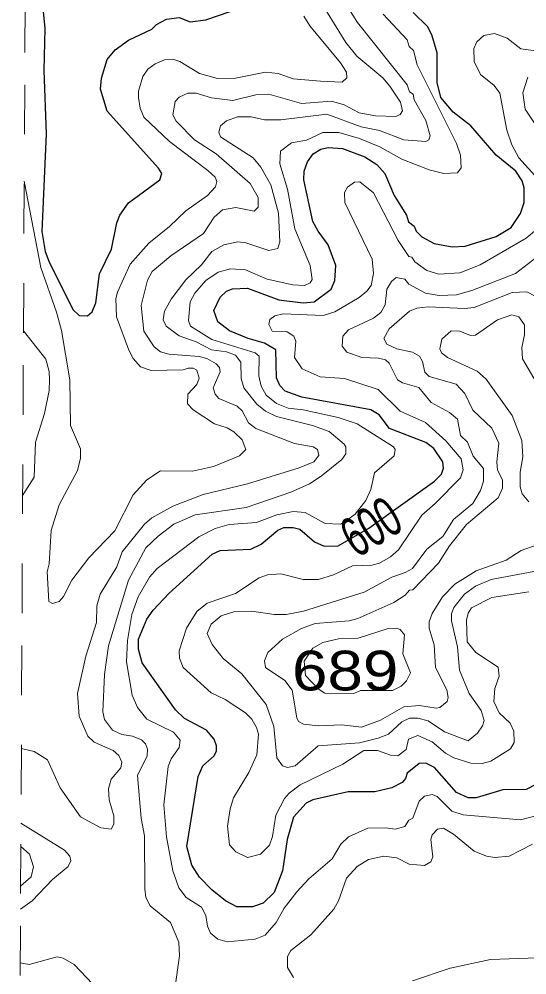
# Model space of a CAD drawing. Extents: x 577 to 602.9, y 7483.8 to 7511.6.
# Drawn here: x 577.049 to 578.072, y 7492.8 to 7494.726 of the extents above; entities that cross this region are included whole.
import ezdxf
from ezdxf.enums import TextEntityAlignment as Align

# ---------------------------------------------------------------- set-up
doc = ezdxf.new("R2010")
doc.units = 0
doc.header["$LTSCALE"] = 0.032
doc.linetypes.add('SHORT_DASHED', pattern=[2.7, 1.5, -1.2])
for name, color, linetype, lineweight in [('1', 7, 'Continuous', 25), ('2', 7, 'Continuous', 13), ('62', 7, 'SHORT_DASHED', 13)]:
    doc.layers.add(name, color=color, linetype=linetype, lineweight=lineweight)
doc.layers.add('61', color=7, linetype='Continuous')

msp = doc.modelspace()

# ---------------------------------------------------------------- linework, layer by layer
at = {"layer": '1'}
for points in [[(577.0893, 7494.8295), (577.1012, 7494.7071), (577.0989, 7494.622), (577.1036, 7494.4948), (577.0949, 7494.2976), (577.102, 7494.2578), (577.1092, 7494.2379), (577.1577, 7494.1409), (577.1704, 7494.129), (577.1871, 7494.1282), (577.1967, 7494.1361), (577.2038, 7494.1544), (577.211, 7494.2125), (577.2356, 7494.2626), (577.246, 7494.3151), (577.2523, 7494.331), (577.2698, 7494.3556), (577.3326, 7494.4017), (577.3366, 7494.4145), (577.3303, 7494.4256), (577.2269, 7494.5401), (577.2134, 7494.5846), (577.215, 7494.6069), (577.2269, 7494.6443), (577.2428, 7494.6641), (577.2698, 7494.6832), (577.3167, 7494.7055), (577.3263, 7494.715), (577.3462, 7494.7254), (577.3716, 7494.7293), (577.3939, 7494.7206), (577.4257, 7494.7246), (577.498, 7494.7492)], [(577.3871, 7493.0593), (577.4098, 7493.2002), (577.4193, 7493.2217), (577.4424, 7493.2416), (577.4471, 7493.2519), (577.4471, 7493.2622), (577.4424, 7493.275), (577.4265, 7493.2933), (577.3827, 7493.3171), (577.3644, 7493.3346), (577.2969, 7493.4292), (577.2897, 7493.4563), (577.2897, 7493.4769), (577.3064, 7493.5167), (577.3191, 7493.535), (577.3509, 7493.5684), (577.4384, 7493.6479), (577.4543, 7493.6551), (577.5163, 7493.6582), (577.537, 7493.6678), (577.5704, 7493.6964), (577.5823, 7493.702), (577.6014, 7493.702), (577.6149, 7493.698), (577.6443, 7493.6726), (577.6642, 7493.6638), (577.6921, 7493.6646), (577.7537, 7493.7001), (577.8861, 7493.795), (577.9004, 7493.8093), (577.9044, 7493.8213), (577.9028, 7493.834), (577.8845, 7493.861), (577.8686, 7493.8729), (577.7954, 7493.9008), (577.7748, 7493.9286), (577.7581, 7493.9389), (577.6189, 7493.9644), (577.5855, 7493.9763), (577.5744, 7493.9874), (577.568, 7494.0034), (577.5664, 7494.0598), (577.5434, 7494.0733), (577.5108, 7494.0821), (577.4734, 7494.098), (577.4495, 7494.1163), (577.4416, 7494.1385), (577.4543, 7494.1656), (577.467, 7494.1775), (577.479, 7494.1823), (577.5092, 7494.1839), (577.5728, 7494.16), (577.6213, 7494.1544), (577.6436, 7494.156), (577.6777, 7494.1815), (577.6857, 7494.199), (577.6873, 7494.2292), (577.6722, 7494.2713), (577.6515, 7494.2984), (577.6412, 7494.3182), (577.6229, 7494.4017), (577.6237, 7494.4192), (577.63, 7494.4383), (577.642, 7494.4542), (577.6571, 7494.4638), (577.6722, 7494.4669), (577.7008, 7494.4653), (577.7461, 7494.4486), (577.77, 7494.4327), (577.7859, 7494.4145), (577.805, 7494.3707), (577.8296, 7494.331), (577.8336, 7494.3174), (577.8455, 7494.3087), (577.8495, 7494.2984), (577.8606, 7494.2872), (577.8853, 7494.2737), (577.9219, 7494.2673), (577.9481, 7494.2681), (578.0101, 7494.288), (578.0403, 7494.3063), (578.0594, 7494.3341), (578.0666, 7494.3564), (578.0666, 7494.3858), (578.0626, 7494.4001), (578.0499, 7494.4192), (578.0101, 7494.4518), (577.9592, 7494.5107), (577.9235, 7494.5385), (577.8988, 7494.5679), (577.8916, 7494.5981), (577.8916, 7494.6578), (577.8805, 7494.6944), (577.8718, 7494.7111), (577.8431, 7494.7389)], [(578.1739, 7493.2273), (578.0706, 7493.174), (578.0236, 7493.1732), (577.9704, 7493.1573), (577.9537, 7493.1573), (577.9306, 7493.1676), (577.8861, 7493.2185), (577.8686, 7493.2273), (577.8551, 7493.2265), (577.8312, 7493.2066), (577.828, 7493.1962), (577.8209, 7493.1883), (577.8002, 7493.1772), (577.766, 7493.1692), (577.7119, 7493.1692), (577.6412, 7493.1533), (577.6277, 7493.1462), (577.6022, 7493.1183), (577.5895, 7493.073), (577.5799, 7493.0102), (577.5632, 7492.9664), (577.541, 7492.945), (577.5195, 7492.9378), (577.4877, 7492.9378), (577.4654, 7492.9497), (577.4376, 7492.972), (577.413, 7492.9975), (577.397, 7493.0213), (577.3871, 7493.0593)]]:
    msp.add_lwpolyline(points, dxfattribs=at)
at = {"layer": '2'}
for points in [[(577.731, 7494.719), (577.6507, 7494.8462)], [(577.6475, 7494.7763), (577.7072, 7494.6785), (577.7294, 7494.6514), (577.7819, 7494.6077), (577.7962, 7494.591), (577.8177, 7494.5584), (577.8217, 7494.5409), (577.8169, 7494.5337), (577.8082, 7494.5298), (577.7676, 7494.5306), (577.7342, 7494.5369), (577.704, 7494.5528), (577.6785, 7494.5608), (577.6181, 7494.556), (577.5521, 7494.5743), (577.5259, 7494.5735), (577.4797, 7494.5616)], [(577.0596, 7494.3994), (577.0929, 7494.2252), (577.1243, 7494.1354), (577.1346, 7494.0988), (577.1513, 7493.9994), (577.1529, 7493.9071), (577.1728, 7493.8602), (577.1728, 7493.8411), (577.1672, 7493.8165), (577.1299, 7493.7473), (577.114, 7493.6956), (577.11, 7493.6288), (577.106, 7493.6121), (577.1092, 7493.5525), (577.1164, 7493.5485), (577.1299, 7493.5525), (577.1386, 7493.5628), (577.1553, 7493.5954), (577.1895, 7493.6408), (577.242, 7493.6948), (577.2794, 7493.7672), (577.3064, 7493.7974), (577.3342, 7493.8157), (577.3986, 7493.8149), (577.4408, 7493.8244), (577.4933, 7493.8459), (577.506, 7493.8586), (577.4988, 7493.8785), (577.4821, 7493.8944), (577.4686, 7493.9024), (577.4432, 7493.9103), (577.4002, 7493.9389), (577.3883, 7493.9509), (577.3891, 7493.97), (577.4074, 7493.9898), (577.4122, 7494.0026), (577.4074, 7494.0185), (577.4002, 7494.0224), (577.3899, 7494.0224), (577.3796, 7494.0193), (577.3151, 7494.0177), (577.2937, 7494.0256), (577.2794, 7494.0423), (577.2706, 7494.059), (577.2452, 7494.1258), (577.2444, 7494.1632), (577.2476, 7494.1759), (577.273, 7494.2324), (577.3104, 7494.2745), (577.3525, 7494.3079), (577.3851, 7494.3397), (577.4289, 7494.3707), (577.4448, 7494.3882), (577.4479, 7494.3986), (577.444, 7494.4073), (577.4297, 7494.4208), (577.3525, 7494.4789), (577.3008, 7494.5282), (577.2929, 7494.5465), (577.2897, 7494.5679), (577.2897, 7494.5806), (577.2984, 7494.6101), (577.3088, 7494.6252), (577.3231, 7494.6355), (577.3422, 7494.6435), (577.3589, 7494.6451), (577.3732, 7494.6403), (577.413, 7494.6164), (577.4487, 7494.6061), (577.4853, 7494.6069), (577.5457, 7494.6188), (577.5712, 7494.6164), (577.6014, 7494.6053), (577.6563, 7494.6005), (577.7, 7494.5989), (577.7096, 7494.6077), (577.7088, 7494.6188), (577.6968, 7494.6379), (577.6348, 7494.7119), (577.6229, 7494.7317)], [(577.6396, 7494.2014), (577.6356, 7494.2292), (577.6046, 7494.3031), (577.5903, 7494.3834), (577.5744, 7494.4343), (577.576, 7494.4598), (577.5982, 7494.4765), (577.6284, 7494.482), (577.661, 7494.4972), (577.6937, 7494.4972), (577.735, 7494.4852), (577.7763, 7494.4685), (577.8201, 7494.4439), (577.8757, 7494.4224), (577.9052, 7494.4145), (577.9322, 7494.416), (577.9402, 7494.4264), (577.9386, 7494.4518), (577.9306, 7494.4749), (577.8511, 7494.6339), (577.8439, 7494.6626), (577.8352, 7494.6705), (577.8312, 7494.684), (577.7827, 7494.7357)], [(577.3629, 7492.7724), (577.3724, 7492.8392), (577.3708, 7492.8662), (577.3541, 7492.906), (577.3136, 7492.9394), (577.3048, 7492.9561), (577.3024, 7492.9736), (577.3016, 7493.0809), (577.2953, 7493.1159), (577.2881, 7493.2018), (577.3072, 7493.2416), (577.308, 7493.2551), (577.304, 7493.2662), (577.2961, 7493.2742), (577.2778, 7493.2813), (577.2563, 7493.2845), (577.2372, 7493.2933), (577.2213, 7493.3147), (577.2181, 7493.3306), (577.2213, 7493.4054), (577.2293, 7493.4634), (577.2698, 7493.5954), (577.3048, 7493.6606), (577.3295, 7493.6845), (577.3613, 7493.7083), (577.4042, 7493.7274), (577.5068, 7493.7417), (577.5966, 7493.7728), (577.634, 7493.7894), (577.6579, 7493.8054), (577.6992, 7493.8387), (577.7072, 7493.8499), (577.7072, 7493.8642), (577.704, 7493.8698), (577.6738, 7493.8952), (577.6404, 7493.9071), (577.568, 7493.9254), (577.5457, 7493.9358), (577.5283, 7493.9501), (577.502, 7493.9827), (577.4964, 7494.0018), (577.4957, 7494.0344), (577.4853, 7494.0487), (577.467, 7494.0558), (577.4368, 7494.0598), (577.4058, 7494.0757), (577.3716, 7494.0876), (577.3454, 7494.1075), (577.3398, 7494.1202), (577.3422, 7494.1377), (577.3557, 7494.1616), (577.3851, 7494.2006), (577.4169, 7494.2308), (577.4376, 7494.2578), (577.4615, 7494.2713), (577.4901, 7494.2769), (577.506, 7494.2753), (577.5521, 7494.2594), (577.5704, 7494.2634), (577.5744, 7494.2769), (577.572, 7494.3349), (577.5561, 7494.3922), (577.5362, 7494.4272), (577.5211, 7494.4463), (577.4551, 7494.4884), (577.4519, 7494.498), (577.4551, 7494.5107), (577.467, 7494.521), (577.4893, 7494.529), (577.5171, 7494.529), (577.5434, 7494.5226), (577.5768, 7494.5226), (577.669, 7494.5345), (577.7382, 7494.5091), (577.7756, 7494.5011), (577.8241, 7494.4828), (577.8686, 7494.4789), (577.875, 7494.4828), (577.8773, 7494.4908), (577.8686, 7494.5218), (577.8455, 7494.5632), (577.8431, 7494.5743), (577.836, 7494.5791), (577.8312, 7494.5934), (577.731, 7494.719)], [(578.1, 7494.6602), (578.0602, 7494.6657), (578.0324, 7494.6872), (578.0069, 7494.6967), (577.9855, 7494.6928), (577.9712, 7494.68), (577.9656, 7494.6665), (577.9664, 7494.6403), (577.9791, 7494.614), (578.0062, 7494.5918), (578.0181, 7494.5767), (578.0316, 7494.5019), (578.0419, 7494.4725), (578.0563, 7494.4463), (578.0881, 7494.4105)], [(578.0745, 7494.6085), (578.0642, 7494.5775), (578.069, 7494.5441), (578.0944, 7494.5059)], [(577.4797, 7494.5616), (577.4368, 7494.5671), (577.4058, 7494.5767), (577.3891, 7494.5767), (577.3716, 7494.5687), (577.3637, 7494.56), (577.3589, 7494.5329), (577.366, 7494.5202), (577.4026, 7494.4828), (577.4464, 7494.4542), (577.5147, 7494.3946), (577.5306, 7494.3667), (577.5306, 7494.3469), (577.5227, 7494.3389), (577.4861, 7494.3461), (577.4591, 7494.3413), (577.4424, 7494.327), (577.4209, 7494.2936), (577.3549, 7494.2491), (577.3175, 7494.2173), (577.308, 7494.1998), (577.2953, 7494.1489), (577.3008, 7494.0972), (577.3215, 7494.0654), (577.3342, 7494.0558), (577.3509, 7494.0511), (577.4122, 7494.0463), (577.4273, 7494.0423), (577.4464, 7494.0312), (577.4527, 7494.024), (577.4543, 7494.0153), (577.44, 7493.9827), (577.444, 7493.97), (577.4519, 7493.9612), (577.4885, 7493.9461), (577.4988, 7493.9366), (577.5116, 7493.9127), (577.5259, 7493.9008), (577.6038, 7493.8706), (577.642, 7493.8642), (577.6507, 7493.8586), (577.6531, 7493.8467), (577.6428, 7493.834), (577.6133, 7493.8221), (577.5092, 7493.7894), (577.4201, 7493.768), (577.3589, 7493.7449), (577.3167, 7493.7211), (577.3016, 7493.7083), (577.2571, 7493.6527), (577.246, 7493.6225), (577.2126, 7493.5676), (577.2062, 7493.5437), (577.2054, 7493.5103), (577.1839, 7493.4428), (577.1672, 7493.3672), (577.1704, 7493.3219), (577.1879, 7493.2813), (577.2006, 7493.2694), (577.2388, 7493.2527), (577.2499, 7493.2424), (577.2563, 7493.2288), (577.2539, 7493.2177), (577.2348, 7493.1947), (577.2293, 7493.1756), (577.2309, 7493.1533), (577.2404, 7493.1207), (577.2404, 7493.104), (577.2348, 7493.0937), (577.2142, 7493.0969), (577.1728, 7493.1191), (577.1323, 7493.1772), (577.1068, 7493.2336), (577.0798, 7493.2503), (577.0538, 7493.2563)], [(578.096, 7494.3055), (578.0706, 7494.2848), (577.9783, 7494.2308), (577.937, 7494.2149), (577.8948, 7494.2117), (577.871, 7494.2196), (577.8463, 7494.2371), (577.8408, 7494.2459), (577.8344, 7494.2475), (577.8129, 7494.2801), (577.7636, 7494.3755), (577.7358, 7494.3978), (577.7247, 7494.397), (577.7111, 7494.3874), (577.7048, 7494.3763), (577.7056, 7494.3564), (577.7604, 7494.2419), (577.7636, 7494.2133), (577.7589, 7494.1894), (577.7501, 7494.1775), (577.7342, 7494.1648), (577.6857, 7494.1361), (577.6618, 7494.129), (577.5815, 7494.1322), (577.5648, 7494.1282), (577.5545, 7494.121), (577.5521, 7494.1107), (577.5593, 7494.0972), (577.5895, 7494.0956), (577.603, 7494.0868), (577.607, 7494.0773), (577.6038, 7494.0439), (577.6197, 7494.0216), (577.6555, 7494.0049), (577.7048, 7494.0018), (577.7724, 7493.9795), (577.8169, 7493.9358), (577.8678, 7493.9135), (577.9091, 7493.8761), (577.9402, 7493.8403), (577.9441, 7493.8181), (577.9386, 7493.8014), (577.8877, 7493.7497), (577.8606, 7493.7266), (577.8137, 7493.6567), (577.7978, 7493.6423), (577.7756, 7493.6296), (577.7596, 7493.6256), (577.7207, 7493.6248), (577.6825, 7493.6066), (577.6523, 7493.597), (577.6213, 7493.597), (577.5768, 7493.6081), (577.5497, 7493.6066), (577.533, 7493.6002), (577.4853, 7493.5684), (577.4281, 7493.5493), (577.4074, 7493.5326), (577.3867, 7493.4992), (577.3716, 7493.4531), (577.3724, 7493.4388), (577.3796, 7493.4197), (577.436, 7493.3688), (577.4646, 7493.3553), (577.5052, 7493.3282), (577.5179, 7493.3155), (577.5275, 7493.2988)], [(578.1016, 7494.2538), (578.0491, 7494.2133), (577.9616, 7494.1791), (577.9306, 7494.1703), (577.8956, 7494.1687), (577.8678, 7494.1735), (577.8344, 7494.1918), (577.8264, 7494.2021), (577.809, 7494.2053), (577.7994, 7494.1974), (577.7899, 7494.1815), (577.7867, 7494.1505), (577.7779, 7494.1346), (577.7636, 7494.1234), (577.7127, 7494.0996), (577.7016, 7494.0868), (577.7, 7494.067), (577.7096, 7494.055), (577.7398, 7494.0439), (577.7732, 7494.0431), (577.7875, 7494.0391), (577.7946, 7494.0328), (577.8113, 7493.9994), (577.8217, 7493.993), (577.8543, 7493.9835), (577.8797, 7493.9533), (577.9163, 7493.9334), (577.9322, 7493.9199), (577.9386, 7493.8873), (577.9529, 7493.8737), (577.964, 7493.8451), (577.9847, 7493.8205), (577.9847, 7493.795), (577.9791, 7493.7759), (577.9632, 7493.7497), (577.9243, 7493.7179), (577.9028, 7493.6837), (577.871, 7493.6582), (577.8416, 7493.6193), (577.8272, 7493.6113), (577.8002, 7493.6018), (577.7445, 7493.5716), (577.6221, 7493.5334), (577.5871, 7493.5262), (577.5632, 7493.5262), (577.5179, 7493.5334), (577.4837, 7493.5326), (577.4567, 7493.5239), (577.436, 7493.5072), (577.4281, 7493.4881), (577.4384, 7493.4658), (577.4607, 7493.438), (577.498, 7493.407), (577.5468, 7493.3452), (577.5623, 7493.3009), (577.5688, 7493.2376), (577.5799, 7493.2217), (577.5903, 7493.2185), (577.6054, 7493.2217), (577.6515, 7493.2622), (577.735, 7493.2678), (577.7724, 7493.2774), (577.7938, 7493.2853), (577.8201, 7493.31), (577.836, 7493.3179), (577.8527, 7493.3179), (577.8734, 7493.3123), (577.906, 7493.2901), (577.9537, 7493.2718), (577.9728, 7493.2877), (577.9831, 7493.302), (577.9863, 7493.3131)], [(578.1222, 7493.1287), (578.0594, 7493.1128), (577.9441, 7493.1231), (577.9211, 7493.1302), (577.8916, 7493.1597), (577.8821, 7493.1636), (577.8662, 7493.1605), (577.8551, 7493.1501), (577.8423, 7493.1159), (577.8344, 7493.112), (577.8264, 7493.0992), (577.8066, 7493.0937), (577.7875, 7493.0969), (577.7517, 7493.0961), (577.7127, 7493.0786), (577.6976, 7493.0635), (577.6801, 7493.034), (577.6332, 7492.9943), (577.6086, 7492.968), (577.5831, 7492.9346), (577.5672, 7492.906), (577.545, 7492.8806), (577.5251, 7492.8726), (577.4686, 7492.867), (577.4495, 7492.8726), (577.4352, 7492.8845), (577.4289, 7492.8989), (577.4257, 7492.9203), (577.4169, 7492.937), (577.3859, 7492.9561), (577.3708, 7492.976), (577.3589, 7493.0102), (577.3462, 7493.0786), (577.3406, 7493.143), (577.3493, 7493.2201), (577.3557, 7493.236), (577.3716, 7493.2583), (577.374, 7493.2734), (577.3605, 7493.2893), (577.3064, 7493.3155), (577.2881, 7493.3394), (577.277, 7493.364), (577.2658, 7493.4308), (577.2674, 7493.4738), (577.2762, 7493.5262), (577.2889, 7493.562), (577.312, 7493.6018), (577.3271, 7493.6193), (577.4114, 7493.6829), (577.444, 7493.6996), (577.4726, 7493.7075), (577.5275, 7493.7115), (577.5688, 7493.7274), (577.6014, 7493.7338), (577.6253, 7493.7322), (577.6658, 7493.7099), (577.696, 7493.7083), (577.7041, 7493.7125), (577.7262, 7493.7288), (577.7477, 7493.7561), (577.7581, 7493.7783), (577.7652, 7493.8117), (577.805, 7493.8459), (577.8066, 7493.8586), (577.8034, 7493.8642), (577.7302, 7493.9103), (577.6921, 7493.923), (577.6213, 7493.9389), (577.5911, 7493.9421), (577.568, 7493.9517), (577.5473, 7493.9684), (577.537, 7493.9867), (577.5322, 7494.0073), (577.533, 7494.0471), (577.5251, 7494.0534), (577.4376, 7494.0805), (577.3947, 7494.1075), (577.3907, 7494.1187), (577.3939, 7494.156), (577.4034, 7494.1735), (577.4257, 7494.199), (577.4503, 7494.2157), (577.475, 7494.2228), (577.5052, 7494.2204), (577.5489, 7494.2021), (577.6006, 7494.1902), (577.6245, 7494.1894), (577.6356, 7494.1942), (577.6396, 7494.2014)], [(578.0912, 7493.6662), (578.061, 7493.6551), (578.0308, 7493.636), (577.9704, 7493.6145), (577.9274, 7493.5875), (577.902, 7493.562), (577.8813, 7493.5286), (577.8757, 7493.5119), (577.8757, 7493.4992), (577.8853, 7493.465), (577.8885, 7493.4197), (577.9107, 7493.3744), (577.9139, 7493.3593), (577.9115, 7493.3513), (577.8972, 7493.3394), (577.8893, 7493.3378), (577.8559, 7493.3434), (577.8241, 7493.3402), (577.7771, 7493.3139), (577.7394, 7493.2993), (577.6995, 7493.3043), (577.6515, 7493.3024), (577.6223, 7493.3056), (577.6123, 7493.3112), (577.6086, 7493.3186), (577.5992, 7493.3741), (577.5847, 7493.3935), (577.5457, 7493.4197), (577.5434, 7493.4332), (577.5505, 7493.4499), (577.5799, 7493.4769), (577.6181, 7493.4984), (577.6459, 7493.508), (577.7143, 7493.5135), (577.7318, 7493.5183), (577.8042, 7493.5509), (577.8272, 7493.5652), (577.836, 7493.5755), (577.8423, 7493.5763), (577.894, 7493.6296), (577.9163, 7493.6646), (577.9505, 7493.7075), (578.0141, 7493.7616), (578.0229, 7493.7807), (578.0229, 7493.7974), (578.0133, 7493.8173), (578.0117, 7493.834), (578.0157, 7493.8714), (578.0014, 7493.9016), (577.9632, 7493.9381), (577.9473, 7493.9715), (577.9298, 7493.9906), (577.8757, 7494.0057), (577.867, 7494.0145), (577.8622, 7494.036), (577.8559, 7494.0471), (577.8416, 7494.055), (577.8105, 7494.0614), (577.7899, 7494.0709), (577.7843, 7494.0821), (577.7946, 7494.102), (577.836, 7494.1377), (577.8503, 7494.1433), (577.8734, 7494.1465), (577.9465, 7494.1425), (577.9664, 7494.1449), (578.0427, 7494.1751), (578.0722, 7494.1767), (578.0889, 7494.168)], [(578.0976, 7493.9827), (578.0634, 7494.0415), (578.0618, 7494.0646), (578.0674, 7494.09), (578.0674, 7494.1099), (578.0563, 7494.1258), (578.0419, 7494.1298), (578.0133, 7494.1202), (577.9688, 7494.0892), (577.9584, 7494.0884), (577.937, 7494.0972), (577.9195, 7494.098), (577.9012, 7494.0813), (577.8972, 7494.0614), (577.9004, 7494.0534), (577.9123, 7494.0439), (577.972, 7494.0169), (577.9903, 7494.0002), (578.0427, 7493.927), (578.0618, 7493.8769), (578.0642, 7493.8443), (578.0586, 7493.8133), (578.0586, 7493.7839), (578.0626, 7493.7696), (578.0761, 7493.7537)], [(577.058, 7494.0978), (577.1028, 7494.0407), (577.11, 7494.0161), (577.1108, 7493.9994), (577.11, 7493.9779), (577.1004, 7493.931), (577.0822, 7493.8737), (577.0798, 7493.803), (577.0564, 7493.7662)], [(577.9863, 7493.3131), (577.9799, 7493.333), (577.9561, 7493.3672), (577.9362, 7493.4141), (577.9322, 7493.461), (577.9203, 7493.5135), (577.9203, 7493.5278), (577.925, 7493.5406), (577.9465, 7493.5676), (577.9688, 7493.5835), (578.0006, 7493.597), (578.0865, 7493.6129)], [(577.5275, 7493.2988), (577.5314, 7493.2853), (577.5283, 7493.244), (577.5124, 7493.2082), (577.4813, 7493.1573), (577.4742, 7493.135), (577.4694, 7493.1), (577.4734, 7493.0627), (577.4861, 7493.0483), (577.5092, 7493.0372), (577.5354, 7493.0436), (577.5537, 7493.0619), (577.5601, 7493.0794), (577.5664, 7493.1223), (577.5839, 7493.1557), (577.5935, 7493.1668), (577.6157, 7493.1835), (577.7016, 7493.2249), (577.7437, 7493.2527), (577.7716, 7493.2527), (577.7994, 7493.2424), (577.8121, 7493.2416), (577.8288, 7493.2543), (577.8336, 7493.275), (577.8527, 7493.2829), (577.8813, 7493.2702), (577.9083, 7493.2471), (577.925, 7493.2376), (577.9592, 7493.2273), (577.9823, 7493.2265), (577.9998, 7493.2312), (578.0396, 7493.2559), (578.0467, 7493.2686), (578.0459, 7493.2917), (578.0388, 7493.3076), (578.0165, 7493.3282), (578.0054, 7493.3513), (578.0077, 7493.3775), (578.0165, 7493.4022), (578.0141, 7493.4205), (577.9696, 7493.4499), (577.9521, 7493.4714), (577.9505, 7493.5151), (577.9537, 7493.5294), (577.9608, 7493.5398), (578.0014, 7493.5604), (578.0761, 7493.5724)], [(577.0521, 7492.9329), (577.0758, 7492.9497), (577.1164, 7492.9927), (577.1482, 7493.0189), (577.1537, 7493.0301), (577.1513, 7493.0396), (577.141, 7493.0515), (577.053, 7493.1064)], [(578.0833, 7493.0635), (578.0364, 7493.0396), (578.0077, 7493.0372), (577.991, 7493.0396), (577.9664, 7493.0499), (577.9243, 7493.0841), (577.9044, 7493.0961), (577.8924, 7493.0937), (577.8813, 7493.0825), (577.8789, 7493.073), (577.8829, 7493.038), (577.8789, 7493.0285), (577.8662, 7493.0205), (577.8352, 7493.0237), (577.8105, 7493.0364), (577.7843, 7493.0396), (577.7533, 7493.0332), (577.7302, 7493.0189), (577.7088, 7492.9951), (577.6929, 7492.9497), (577.6833, 7492.933), (577.6372, 7492.8814), (577.5966, 7492.8496), (577.5903, 7492.8376), (577.5903, 7492.8154), (577.6022, 7492.7955)], [(577.0528, 7493.0589), (577.0702, 7493.0436), (577.0782, 7493.0181), (577.0734, 7492.9982), (577.0524, 7492.9791)], [(577.0516, 7492.8248), (577.0694, 7492.8217), (577.1259, 7492.8368), (577.1378, 7492.8344), (577.1601, 7492.8217), (577.2348, 7492.743), (577.2476, 7492.716), (577.2539, 7492.6706), (577.2515, 7492.6333), (577.2388, 7492.5776), (577.2078, 7492.5148), (577.1728, 7492.4718), (577.0774, 7492.374), (577.0493, 7492.3556)], [(577.8416, 7492.7883), (577.9179, 7492.8138), (577.999, 7492.8313), (578.131, 7492.836), (578.1851, 7492.8297), (578.2042, 7492.8225), (578.2193, 7492.8122), (578.2352, 7492.7836)]]:
    msp.add_lwpolyline(points, dxfattribs=at)
msp.add_lwpolyline([(577.7326, 7493.4785), (577.7907, 7493.4976), (577.809, 7493.4992), (577.8169, 7493.496), (577.8256, 7493.4857), (577.8225, 7493.4475), (577.8376, 7493.4086), (577.8296, 7493.3927), (577.8193, 7493.3823), (577.8018, 7493.3736), (577.7374, 7493.3736), (577.7239, 7493.3672), (577.665, 7493.368), (577.6515, 7493.3768), (577.6261, 7493.4038), (577.6237, 7493.4324), (577.6412, 7493.4587), (577.661, 7493.4698), (577.6929, 7493.4777)], close=True, dxfattribs=at)
at = {"layer": '62'}
msp.add_lwpolyline([(577.0495, 7492.3992), (577.0523, 7492.9641), (577.0552, 7493.5289), (577.058, 7494.0937), (577.0609, 7494.6585), (577.0637, 7495.2233), (577.0666, 7495.7881), (577.0694, 7496.3529), (577.0723, 7496.9178), (577.0751, 7497.4826), (577.078, 7498.0474), (577.0808, 7498.6122), (577.0836, 7499.177), (577.0865, 7499.7418), (577.0893, 7500.3066), (577.0922, 7500.8714)], dxfattribs=at)

# ---------------------------------------------------------------- texts
at = {"layer": '61', "width": 0.65}
msp.add_text('600', height=0.08, rotation=31.673, dxfattribs=at).set_placement((577.7791, 7493.6694), align=Align.CENTER)
at = {"layer": '61', "width": 1.2}
msp.add_text('689', height=0.08, dxfattribs=at).set_placement((577.7062, 7493.3735), align=Align.CENTER)

doc.saveas('drawing.dxf')
